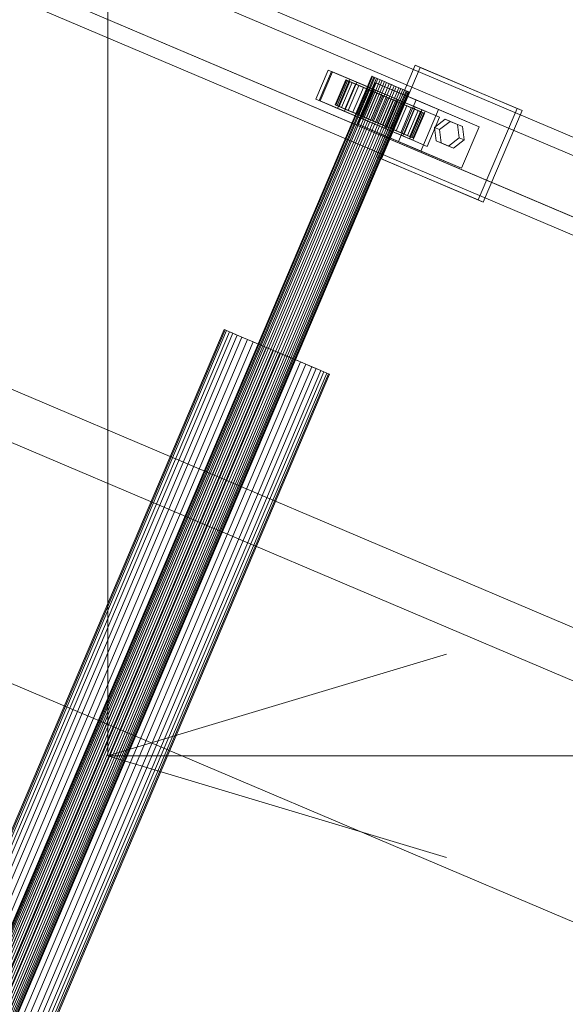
# Model space of a CAD drawing. Header units: millimetres. Extents: x -4738 to 65662, y -68080 to 6847.
# Tile 584 of 656: x 23711 to 23953, y -20490 to -20054. Entities that reach past the tile are written whole.
import ezdxf

# ---------------------------------------------------------------- set-up
doc = ezdxf.new("R2010")
doc.units = ezdxf.units.MM
doc.layers.add('COTAS_O', color=1, linetype='Continuous', lineweight=0)
doc.layers.add('superior_C10', color=7, linetype='Continuous', lineweight=0)
doc.dimstyles.new('R19_100', dxfattribs={"dimtxt": 250, "dimasz": 150, "dimexe": 150, "dimexo": 80, "dimgap": 100, "dimtad": 1, "dimtih": 1, "dimtoh": 1, "dimdsep": 46, "dimcen": 0.09, "dimadec": 0, "dimazin": 0, "dimtfac": 1, "dimtdec": 4, "dimtofl": 0, "dimtmove": 0, "dimatfit": 3, "dimfxl": 1, "dimtolj": 1, "dimtzin": 0, "dimarcsym": 0})

# ---------------------------------------------------------------- blocks, each defined once
blk = doc.blocks.new('DIM_R31_40')
at = {"layer": 'COTAS_O'}
for p, q in [((23750.07, -19480), (23750.07, -20380)), ((25950.07, -19480), (25950.07, -20380)), ((23750.07, -20380), (23900.07, -20335)), ((25950.07, -20380), (25800.07, -20335)), ((23750.07, -20380), (25950.07, -20380)), ((23750.07, -20380), (23900.07, -20425)), ((25950.07, -20380), (25800.07, -20425))]:
    blk.add_line(p, q, dxfattribs=at)
blk.add_text('2200 O', height=250, dxfattribs=at).set_placement((24850.07, -20280))

msp = doc.modelspace()

# ---------------------------------------------------------------- linework, layer by layer
at = {"layer": 'superior_C10'}
for p, q in [((27880.277, -21988.995), (18436.834, -17980.274)), ((18437.764, -17980.669), (27881.207, -21989.39)), ((24342.464, -20269.927), (23260.292, -19810.548)), ((24351.691, -20273.844), (23269.519, -19814.465)), ((24378.591, -20293.411), (23261.357, -19819.147)), ((24379.828, -20293.936), (23262.594, -19819.672)), ((24378.449, -20285.203), (23296.277, -19825.823)), ((24385.831, -20288.336), (23303.659, -19828.957)), ((24368.822, -20316.423), (23251.588, -19842.16)), ((23252.825, -19842.685), (24370.059, -20316.948)), ((24326.834, -20306.747), (23244.662, -19847.368)), ((23253.889, -19851.284), (24336.061, -20310.664)), ((24362.819, -20322.023), (23280.648, -19862.643)), ((23288.029, -19865.777), (24370.201, -20325.156)), ((23869.075, -20114.602), (23886.268, -20074.1)), ((23886.268, -20074.1), (23931.358, -20093.241)), ((23886.268, -20074.1), (23888.482, -20075.04)), ((23842.26, -20089.096), (23847.73, -20076.209)), ((23849.207, -20076.836), (23843.736, -20089.723)), ((23844.084, -20089.871), (23849.555, -20076.984)), ((23847.73, -20076.209), (23889.213, -20093.819)), ((23847.73, -20076.209), (23849.207, -20076.836)), ((23890.69, -20094.446), (23849.207, -20076.836)), ((23849.555, -20076.984), (23860.376, -20081.578)), ((23849.555, -20076.984), (23857.305, -20080.274)), ((23888.482, -20075.04), (23871.289, -20115.542)), ((23933.573, -20094.181), (23888.482, -20075.04)), ((23866.954, -20078.938), (23523.095, -20888.976)), ((23523.248, -20889.041), (23867.107, -20079.003)), ((23867.364, -20079.112), (23523.505, -20889.15)), ((23867.814, -20079.303), (23523.955, -20889.341)), ((23868.31, -20079.514), (23524.451, -20889.551)), ((23869.025, -20079.817), (23525.166, -20889.855)), ((23869.727, -20080.115), (23525.868, -20890.153)), ((23870.659, -20080.511), (23526.8, -20890.548)), ((23871.519, -20080.876), (23527.659, -20890.913)), ((23872.604, -20081.336), (23528.745, -20891.374)), ((23873.563, -20081.743), (23529.704, -20891.781)), ((23874.727, -20082.238), (23530.868, -20892.275)), ((23875.72, -20082.659), (23531.861, -20892.697)), ((23855.421, -20080.561), (23850.732, -20091.606)), ((23851.056, -20091.744), (23855.745, -20080.698)), ((23856.287, -20080.928), (23851.598, -20091.974)), ((23857.305, -20080.274), (23851.835, -20093.161)), ((23857.236, -20081.331), (23852.547, -20092.377)), ((23858.284, -20081.776), (23853.595, -20092.822)), ((23860.376, -20081.578), (23854.906, -20094.465)), ((23859.793, -20082.417), (23855.104, -20093.463)), ((23864.61, -20084.461), (23855.421, -20080.561)), ((23855.421, -20080.561), (23856.287, -20080.928)), ((23855.745, -20080.698), (23855.421, -20080.561)), ((23857.236, -20081.331), (23855.745, -20080.698)), ((23855.745, -20080.698), (23864.763, -20084.526)), ((23865.02, -20084.635), (23856.287, -20080.928)), ((23856.287, -20080.928), (23858.284, -20081.776)), ((23865.469, -20084.826), (23857.236, -20081.331)), ((23859.793, -20082.417), (23857.236, -20081.331)), ((23868.127, -20084.868), (23857.305, -20080.274)), ((23865.966, -20085.037), (23858.284, -20081.776)), ((23858.284, -20081.776), (23861.275, -20083.046)), ((23866.681, -20085.34), (23859.793, -20082.417)), ((23863.243, -20083.881), (23859.793, -20082.417)), ((23868.127, -20084.868), (23860.376, -20081.578)), ((23860.746, -20100.203), (23868.561, -20081.793)), ((23866.954, -20078.938), (23867.364, -20079.112)), ((23867.107, -20079.003), (23866.954, -20078.938)), ((23867.814, -20079.303), (23867.107, -20079.003)), ((23867.364, -20079.112), (23868.31, -20079.514)), ((23869.025, -20079.817), (23867.814, -20079.303)), ((23868.31, -20079.514), (23869.727, -20080.115)), ((23868.561, -20081.793), (23886.597, -20089.449)), ((23868.561, -20081.793), (23896.539, -20093.67)), ((23870.659, -20080.511), (23869.025, -20079.817)), ((23869.727, -20080.115), (23871.519, -20080.876)), ((23872.604, -20081.336), (23870.659, -20080.511)), ((23871.519, -20080.876), (23873.563, -20081.743)), ((23874.727, -20082.238), (23872.604, -20081.336)), ((23873.563, -20081.743), (23875.72, -20082.659)), ((23876.884, -20083.153), (23874.727, -20082.238)), ((23875.72, -20082.659), (23877.843, -20083.561)), ((23876.884, -20083.153), (23533.025, -20893.191)), ((23877.843, -20083.561), (23533.984, -20893.598)), ((23878.929, -20084.021), (23535.069, -20894.059)), ((23879.788, -20084.386), (23535.929, -20894.424)), ((23880.72, -20084.782), (23536.861, -20894.819)), ((23881.422, -20085.08), (23537.563, -20895.117)), ((23882.137, -20085.383), (23538.278, -20895.421)), ((23882.633, -20085.594), (23538.774, -20895.631)), ((23883.083, -20085.785), (23539.224, -20895.822)), ((23883.34, -20085.894), (23539.481, -20895.931)), ((23883.493, -20085.959), (23539.634, -20895.996)), ((23861.275, -20083.046), (23856.586, -20094.092)), ((23863.243, -20083.881), (23858.554, -20094.927)), ((23859.921, -20095.507), (23864.61, -20084.461)), ((23864.763, -20084.526), (23860.074, -20095.572)), ((23860.331, -20095.681), (23865.02, -20084.635)), ((23865.058, -20084.651), (23860.369, -20095.697)), ((23860.78, -20095.872), (23865.469, -20084.826)), ((23867.383, -20085.638), (23861.275, -20083.046)), ((23861.275, -20083.046), (23865.058, -20084.651)), ((23861.277, -20096.083), (23865.966, -20085.037)), ((23861.992, -20096.386), (23866.681, -20085.34)), ((23862.657, -20097.755), (23868.127, -20084.868)), ((23867.348, -20085.624), (23862.659, -20096.67)), ((23862.694, -20096.684), (23867.383, -20085.638)), ((23868.314, -20086.034), (23863.243, -20083.881)), ((23867.348, -20085.624), (23863.243, -20083.881)), ((23863.625, -20097.08), (23868.314, -20086.034)), ((23864.485, -20097.445), (23869.174, -20086.399)), ((23865.02, -20084.635), (23864.61, -20084.461)), ((23864.61, -20084.461), (23864.763, -20084.526)), ((23869.373, -20086.483), (23864.684, -20097.529)), ((23864.763, -20084.526), (23865.469, -20084.826)), ((23865.966, -20085.037), (23865.02, -20084.635)), ((23869.174, -20086.399), (23865.058, -20084.651)), ((23865.058, -20084.651), (23869.373, -20086.483)), ((23865.469, -20084.826), (23866.681, -20085.34)), ((23865.57, -20097.905), (23870.259, -20086.859)), ((23867.383, -20085.638), (23865.966, -20085.037)), ((23866.529, -20098.312), (23871.218, -20087.266)), ((23866.681, -20085.34), (23868.314, -20086.034)), ((23870.259, -20086.859), (23867.348, -20085.624)), ((23871.831, -20087.527), (23867.348, -20085.624)), ((23869.174, -20086.399), (23867.383, -20085.638)), ((23868.314, -20086.034), (23870.259, -20086.859)), ((23871.218, -20087.266), (23869.174, -20086.399)), ((23871.218, -20087.266), (23869.373, -20086.483)), ((23869.373, -20086.483), (23873.927, -20088.416)), ((23870.259, -20086.859), (23872.383, -20087.761)), ((23873.375, -20088.182), (23871.218, -20087.266)), ((23878.929, -20084.021), (23876.884, -20083.153)), ((23877.843, -20083.561), (23879.788, -20084.386)), ((23880.72, -20084.782), (23878.929, -20084.021)), ((23879.788, -20084.386), (23881.422, -20085.08)), ((23882.137, -20085.383), (23880.72, -20084.782)), ((23881.422, -20085.08), (23882.633, -20085.594)), ((23883.083, -20085.785), (23882.137, -20085.383)), ((23882.633, -20085.594), (23883.34, -20085.894)), ((23883.493, -20085.959), (23883.083, -20085.785)), ((23883.34, -20085.894), (23883.493, -20085.959)), ((23883.743, -20106.706), (23842.26, -20089.096)), ((23843.736, -20089.723), (23842.26, -20089.096)), ((23843.736, -20089.723), (23885.219, -20107.333)), ((23854.906, -20094.465), (23844.084, -20089.871)), ((23851.835, -20093.161), (23844.084, -20089.871)), ((23851.598, -20091.974), (23850.732, -20091.606)), ((23850.732, -20091.606), (23859.921, -20095.507)), ((23850.732, -20091.606), (23851.056, -20091.744)), ((23871.831, -20087.527), (23867.142, -20098.573)), ((23867.694, -20098.807), (23872.383, -20087.761)), ((23868.687, -20099.228), (23873.375, -20088.182)), ((23873.927, -20088.416), (23869.238, -20099.462)), ((23869.851, -20099.722), (23874.54, -20088.676)), ((23870.81, -20100.129), (23875.499, -20089.084)), ((23876.385, -20089.46), (23871.696, -20100.506)), ((23872.383, -20087.761), (23871.831, -20087.527)), ((23876.385, -20089.46), (23871.831, -20087.527)), ((23871.895, -20100.59), (23876.584, -20089.544)), ((23872.383, -20087.761), (23874.54, -20088.676)), ((23872.755, -20100.955), (23877.444, -20089.909)), ((23872.942, -20102.121), (23878.413, -20089.234)), ((23875.499, -20089.084), (23873.375, -20088.182)), ((23873.375, -20088.182), (23873.927, -20088.416)), ((23873.687, -20101.351), (23878.376, -20090.305)), ((23878.41, -20090.319), (23873.721, -20101.365)), ((23873.927, -20088.416), (23878.41, -20090.319)), ((23874.389, -20101.649), (23879.078, -20090.603)), ((23874.54, -20088.676), (23876.385, -20089.46)), ((23874.54, -20088.676), (23876.584, -20089.544)), ((23875.104, -20101.952), (23879.793, -20090.906)), ((23877.444, -20089.909), (23875.499, -20089.084)), ((23875.499, -20089.084), (23878.41, -20090.319)), ((23875.6, -20102.163), (23880.289, -20091.117)), ((23880.701, -20091.292), (23876.012, -20102.338)), ((23876.049, -20102.354), (23880.738, -20091.308)), ((23876.306, -20102.463), (23880.995, -20091.417)), ((23880.701, -20091.292), (23876.385, -20089.46)), ((23876.46, -20102.528), (23881.149, -20091.482)), ((23876.584, -20089.544), (23880.701, -20091.292)), ((23876.584, -20089.544), (23878.376, -20090.305)), ((23879.078, -20090.603), (23877.444, -20089.909)), ((23877.444, -20089.909), (23882.516, -20092.062)), ((23878.376, -20090.305), (23884.483, -20092.897)), ((23878.376, -20090.305), (23879.793, -20090.906)), ((23878.41, -20090.319), (23882.516, -20092.062)), ((23878.413, -20089.234), (23889.234, -20093.828)), ((23878.413, -20089.234), (23886.163, -20092.524)), ((23886.597, -20089.449), (23878.782, -20107.859)), ((23880.289, -20091.117), (23879.078, -20090.603)), ((23879.078, -20090.603), (23885.965, -20093.526)), ((23879.793, -20090.906), (23887.474, -20094.167)), ((23879.793, -20090.906), (23880.738, -20091.308)), ((23880.995, -20091.417), (23880.289, -20091.117)), ((23880.289, -20091.117), (23888.522, -20094.612)), ((23884.483, -20092.897), (23880.701, -20091.292)), ((23880.738, -20091.308), (23889.471, -20095.015)), ((23880.738, -20091.308), (23881.149, -20091.482)), ((23881.149, -20091.482), (23880.995, -20091.417)), ((23880.995, -20091.417), (23890.013, -20095.245)), ((23881.149, -20091.482), (23890.337, -20095.382)), ((23914.575, -20101.326), (23886.597, -20089.449)), ((23860.074, -20095.572), (23851.056, -20091.744)), ((23851.056, -20091.744), (23852.547, -20092.377)), ((23853.595, -20092.822), (23851.598, -20091.974)), ((23851.598, -20091.974), (23860.331, -20095.681)), ((23851.835, -20093.161), (23862.657, -20097.755)), ((23852.547, -20092.377), (23860.78, -20095.872)), ((23852.547, -20092.377), (23855.104, -20093.463)), ((23856.586, -20094.092), (23853.595, -20092.822)), ((23853.595, -20092.822), (23861.277, -20096.083)), ((23854.906, -20094.465), (23862.657, -20097.755)), ((23855.104, -20093.463), (23861.992, -20096.386)), ((23855.104, -20093.463), (23858.554, -20094.927)), ((23860.369, -20095.697), (23856.586, -20094.092)), ((23856.586, -20094.092), (23862.694, -20096.684)), ((23858.554, -20094.927), (23863.625, -20097.08)), ((23858.554, -20094.927), (23862.659, -20096.67)), ((23859.921, -20095.507), (23860.331, -20095.681)), ((23860.074, -20095.572), (23859.921, -20095.507)), ((23860.78, -20095.872), (23860.074, -20095.572)), ((23860.331, -20095.681), (23861.277, -20096.083)), ((23864.684, -20097.529), (23860.369, -20095.697)), ((23860.369, -20095.697), (23864.485, -20097.445)), ((23861.992, -20096.386), (23860.78, -20095.872)), ((23882.516, -20092.062), (23877.827, -20103.108)), ((23884.483, -20092.897), (23879.794, -20103.943)), ((23886.163, -20092.524), (23880.693, -20105.411)), ((23885.965, -20093.526), (23881.276, -20104.572)), ((23882.516, -20092.062), (23885.965, -20093.526)), ((23887.474, -20094.167), (23882.785, -20105.213)), ((23889.213, -20093.819), (23883.743, -20106.706)), ((23889.234, -20093.828), (23883.764, -20106.715)), ((23888.522, -20094.612), (23883.833, -20105.658)), ((23887.474, -20094.167), (23884.483, -20092.897)), ((23889.471, -20095.015), (23884.782, -20106.061)), ((23885.219, -20107.333), (23890.69, -20094.446)), ((23890.013, -20095.245), (23885.324, -20106.291)), ((23890.337, -20095.382), (23885.648, -20106.428)), ((23885.965, -20093.526), (23888.522, -20094.612)), ((23896.985, -20097.118), (23886.163, -20092.524)), ((23889.471, -20095.015), (23887.474, -20094.167)), ((23888.522, -20094.612), (23890.013, -20095.245)), ((23896.539, -20093.67), (23888.724, -20112.079)), ((23890.69, -20094.446), (23889.213, -20093.819)), ((23896.985, -20097.118), (23889.234, -20093.828)), ((23890.337, -20095.382), (23889.471, -20095.015)), ((23890.013, -20095.245), (23890.337, -20095.382)), ((23914.575, -20101.326), (23896.539, -20093.67)), ((23931.358, -20093.241), (23914.165, -20133.743)), ((23916.38, -20134.683), (23933.573, -20094.181)), ((23933.573, -20094.181), (23931.358, -20093.241)), ((23878.782, -20107.859), (23860.746, -20100.203)), ((23888.724, -20112.079), (23860.746, -20100.203)), ((23861.277, -20096.083), (23862.694, -20096.684)), ((23863.625, -20097.08), (23861.992, -20096.386)), ((23862.659, -20096.67), (23865.57, -20097.905)), ((23862.659, -20096.67), (23867.142, -20098.573)), ((23862.694, -20096.684), (23864.485, -20097.445)), ((23865.57, -20097.905), (23863.625, -20097.08)), ((23864.485, -20097.445), (23866.529, -20098.312)), ((23869.238, -20099.462), (23864.684, -20097.529)), ((23864.684, -20097.529), (23866.529, -20098.312)), ((23867.694, -20098.807), (23865.57, -20097.905)), ((23866.529, -20098.312), (23868.687, -20099.228)), ((23867.142, -20098.573), (23867.694, -20098.807)), ((23867.142, -20098.573), (23871.696, -20100.506)), ((23869.851, -20099.722), (23867.694, -20098.807)), ((23869.238, -20099.462), (23868.687, -20099.228)), ((23868.687, -20099.228), (23870.81, -20100.129)), ((23873.721, -20101.365), (23869.238, -20099.462)), ((23871.696, -20100.506), (23869.851, -20099.722)), ((23871.895, -20100.59), (23869.851, -20099.722)), ((23873.721, -20101.365), (23870.81, -20100.129)), ((23870.81, -20100.129), (23872.755, -20100.955)), ((23891.514, -20110.005), (23896.985, -20097.118)), ((23899.542, -20097.99), (23894.806, -20101.625)), ((23897.02, -20102.565), (23901.756, -20098.93)), ((23904.953, -20100.287), (23899.542, -20097.99)), ((23899.542, -20097.99), (23901.756, -20098.93)), ((23901.756, -20098.93), (23907.167, -20101.227)), ((23905.628, -20106.219), (23904.953, -20100.287)), ((23904.953, -20100.287), (23907.167, -20101.227)), ((23871.696, -20100.506), (23876.012, -20102.338)), ((23876.012, -20102.338), (23871.895, -20100.59)), ((23873.687, -20101.351), (23871.895, -20100.59)), ((23877.827, -20103.108), (23872.755, -20100.955)), ((23872.755, -20100.955), (23874.389, -20101.649)), ((23883.764, -20106.715), (23872.942, -20102.121)), ((23880.693, -20105.411), (23872.942, -20102.121)), ((23879.794, -20103.943), (23873.687, -20101.351)), ((23875.104, -20101.952), (23873.687, -20101.351)), ((23877.827, -20103.108), (23873.721, -20101.365)), ((23881.276, -20104.572), (23874.389, -20101.649)), ((23874.389, -20101.649), (23875.6, -20102.163)), ((23882.785, -20105.213), (23875.104, -20101.952)), ((23876.049, -20102.354), (23875.104, -20101.952)), ((23883.833, -20105.658), (23875.6, -20102.163)), ((23875.6, -20102.163), (23876.306, -20102.463)), ((23876.012, -20102.338), (23879.794, -20103.943)), ((23884.782, -20106.061), (23876.049, -20102.354)), ((23876.46, -20102.528), (23876.049, -20102.354)), ((23885.324, -20106.291), (23876.306, -20102.463)), ((23876.306, -20102.463), (23876.46, -20102.528)), ((23885.648, -20106.428), (23876.46, -20102.528)), ((23881.276, -20104.572), (23877.827, -20103.108)), ((23879.794, -20103.943), (23882.785, -20105.213)), ((23883.833, -20105.658), (23881.276, -20104.572)), ((23894.806, -20101.625), (23895.481, -20107.556)), ((23894.806, -20101.625), (23897.02, -20102.565)), ((23897.695, -20108.496), (23897.02, -20102.565)), ((23906.76, -20119.736), (23914.575, -20101.326)), ((23907.167, -20101.227), (23907.842, -20107.159)), ((23878.782, -20107.859), (23906.76, -20119.736)), ((23880.693, -20105.411), (23891.514, -20110.005)), ((23882.785, -20105.213), (23884.782, -20106.061)), ((23883.743, -20106.706), (23885.219, -20107.333)), ((23883.764, -20106.715), (23891.514, -20110.005)), ((23885.324, -20106.291), (23883.833, -20105.658)), ((23884.782, -20106.061), (23885.648, -20106.428)), ((23885.648, -20106.428), (23885.324, -20106.291)), ((23895.481, -20107.556), (23900.892, -20109.853)), ((23895.481, -20107.556), (23897.695, -20108.496)), ((23903.106, -20110.793), (23897.695, -20108.496)), ((23900.892, -20109.853), (23905.628, -20106.219)), ((23907.842, -20107.159), (23903.106, -20110.793)), ((23907.842, -20107.159), (23905.628, -20106.219)), ((23888.724, -20112.079), (23906.76, -20119.736)), ((23900.892, -20109.853), (23903.106, -20110.793)), ((23914.165, -20133.743), (23869.075, -20114.602)), ((23871.289, -20115.542), (23869.075, -20114.602)), ((23871.289, -20115.542), (23916.38, -20134.683)), ((23914.165, -20133.743), (23916.38, -20134.683)), ((24439.849, -20552.117), (23555.796, -20176.838)), ((23556.895, -20177.305), (24440.948, -20552.583)), ((23801.537, -20191.147), (23558.374, -20763.973)), ((23558.806, -20764.156), (23801.97, -20191.331)), ((23802.695, -20191.639), (23559.532, -20764.464)), ((23801.537, -20191.147), (23802.695, -20191.639)), ((23801.97, -20191.331), (23801.537, -20191.147)), ((23803.963, -20192.177), (23801.97, -20191.331)), ((23802.695, -20191.639), (23805.364, -20192.772)), ((23803.963, -20192.177), (23560.8, -20765.003)), ((23805.364, -20192.772), (23562.201, -20765.597)), ((23807.382, -20193.629), (23564.219, -20766.454)), ((23809.363, -20194.47), (23566.2, -20767.295)), ((23811.993, -20195.586), (23568.83, -20768.411)), ((23807.382, -20193.629), (23803.963, -20192.177)), ((23805.364, -20192.772), (23809.363, -20194.47)), ((23811.993, -20195.586), (23807.382, -20193.629)), ((23809.363, -20194.47), (23814.42, -20196.616)), ((23817.482, -20197.916), (23811.993, -20195.586)), ((23814.42, -20196.616), (23571.256, -20769.441)), ((23817.482, -20197.916), (23574.319, -20770.741)), ((23820.188, -20199.065), (23577.025, -20771.89)), ((23823.475, -20200.46), (23580.311, -20773.285)), ((23814.42, -20196.616), (23820.188, -20199.065)), ((23823.475, -20200.46), (23817.482, -20197.916)), ((23820.188, -20199.065), (23826.277, -20201.649)), ((23829.563, -20203.044), (23823.475, -20200.46)), ((23826.277, -20201.649), (23583.113, -20774.475)), ((23829.563, -20203.044), (23586.4, -20775.87)), ((23832.269, -20204.193), (23589.106, -20777.019)), ((23826.277, -20201.649), (23832.269, -20204.193)), ((23835.332, -20205.493), (23829.563, -20203.044)), ((23832.269, -20204.193), (23837.758, -20206.523)), ((23835.332, -20205.493), (23592.168, -20778.319)), ((23837.758, -20206.523), (23594.595, -20779.349)), ((23840.388, -20207.639), (23597.225, -20780.465)), ((23842.369, -20208.48), (23599.206, -20781.306)), ((23844.387, -20209.337), (23601.224, -20782.162)), ((23840.388, -20207.639), (23835.332, -20205.493)), ((23837.758, -20206.523), (23842.369, -20208.48)), ((23844.387, -20209.337), (23840.388, -20207.639)), ((23842.369, -20208.48), (23845.788, -20209.932)), ((23847.056, -20210.47), (23844.387, -20209.337)), ((23845.788, -20209.932), (23602.625, -20782.757)), ((23847.056, -20210.47), (23603.893, -20783.296)), ((23847.782, -20210.778), (23604.618, -20783.603)), ((23848.214, -20210.962), (23605.051, -20783.787)), ((23845.788, -20209.932), (23847.782, -20210.778)), ((23848.214, -20210.962), (23847.056, -20210.47)), ((23847.782, -20210.778), (23848.214, -20210.962)), ((23504.78, -20261.971), (24388.833, -20637.249)), ((24389.932, -20637.716), (23505.879, -20262.437))]:
    msp.add_line(p, q, dxfattribs=at)

# ---------------------------------------------------------------- dimensions: what is measured, and where the dimension line sits
at = {"layer": 'COTAS_O'}
dim = msp.add_aligned_dim(p1=(23750.067, -19480), p2=(25950.067, -19480), distance=-900, text='<> O', dimstyle='R19_100', dxfattribs=at)
dim.commit()
dim.dimension.update_dxf_attribs({"geometry": 'DIM_R31_40', "text_midpoint": (24850.067, -20380)})

doc.saveas('drawing.dxf')
